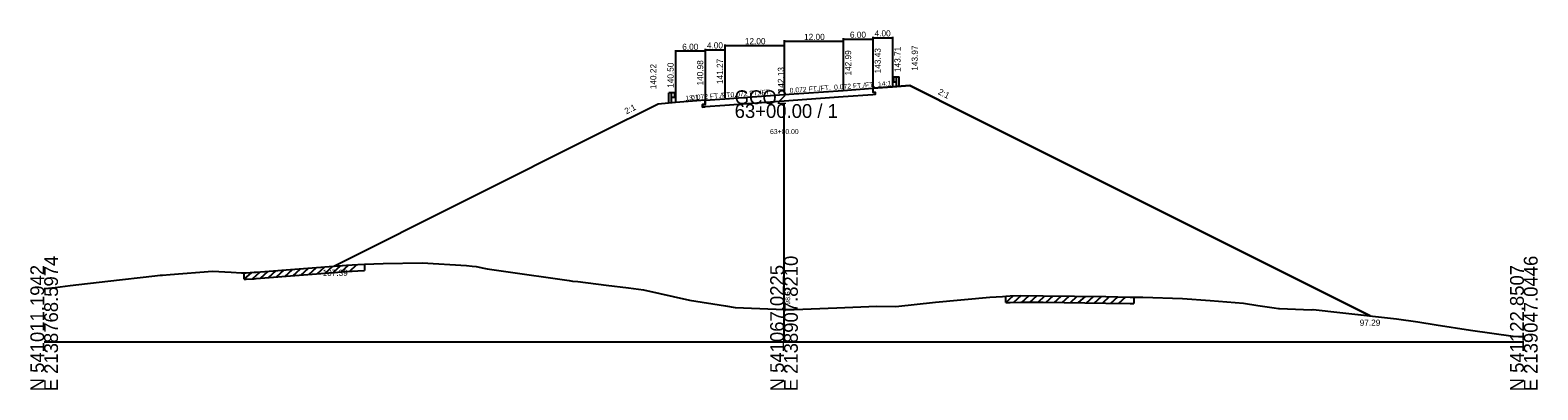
# Model space of a CAD drawing. Extents: x -14327 to 8886, y -10 to 39048.
# Drawn here: x 1997.2 to 2302.8, y 25990.3 to 26063.2 of the extents above; entities that cross this region are included whole.
import ezdxf

# ---------------------------------------------------------------- set-up
doc = ezdxf.new("R2010")
doc.units = 0
for name, color, linetype in [('Level 1', 7, 'Continuous'), ('Level 5', 7, 'Continuous'), ('Level 53', 7, 'Continuous'), ('Level 54', 7, 'Continuous'), ('Level 55', 7, 'Continuous'), ('Level 7', 7, 'Continuous'), ('RD_GPK_XS_Cell', 7, 'Continuous'), ('RD_XS_EwShp', 7, 'Continuous'), ('RD_XS_ExGround', 7, 'Continuous'), ('RD_XS_ExPaveRet', 7, 'Continuous'), ('RD_XS_Pave', 7, 'Continuous'), ('RD_XS_TX_Elev_EX', 7, 'Continuous'), ('RD_XS_TX_Elev_PR', 7, 'Continuous'), ('RD_XS_TX_Station', 7, 'Continuous')]:
    doc.layers.add(name, color=color, linetype=linetype)

msp = doc.modelspace()

# ---------------------------------------------------------------- linework, layer by layer
at = {"layer": 'Level 1'}
for p, q in [((2172.02, 26053.53), (2172.14, 26053.62)), ((2172.02, 26053.43), (2172.14, 26053.34)), ((2172.15, 26053.63), (2172.23, 26053.64)), ((2172.16, 26053.29), (2172.16, 26053.14)), ((2172.23, 26053.7), (2172.23, 26052.73)), ((2172.23, 26053.7), (2172.78, 26053.7)), ((2172.78, 26051.71), (2172.78, 26053.7)), ((2172.78, 26053.7), (2173.34, 26053.7)), ((2173.34, 26051.71), (2173.34, 26053.7)), ((2126.66, 26048.5), (2126.66, 26050.49)), ((2127.22, 26050.49), (2126.66, 26050.49)), ((2127.22, 26048.5), (2127.22, 26050.49)), ((2127.77, 26050.49), (2127.22, 26050.49)), ((2127.77, 26050.49), (2127.77, 26049.51)), ((2127.85, 26050.41), (2127.77, 26050.42)), ((2127.98, 26050.31), (2127.86, 26050.41)), ((2127.98, 26050.21), (2127.86, 26050.12)), ((2172.02, 26053), (2172.14, 26053.09)), ((2172.02, 26052.9), (2172.14, 26052.81)), ((2172.15, 26052.8), (2172.23, 26052.79)), ((2172.23, 26052.73), (2172.78, 26052.73)), ((2127.77, 26049.51), (2127.22, 26049.51)), ((2127.85, 26049.59), (2127.77, 26049.57)), ((2127.84, 26050.08), (2127.84, 26049.92)), ((2127.98, 26049.78), (2127.86, 26049.88)), ((2127.98, 26049.68), (2127.86, 26049.59))]:
    msp.add_line(p, q, dxfattribs=at)
for centre, radius, start, end in [((2172.07, 26053.48), 0.0651, 129.0336, 230.9663), ((2172.15, 26053.6), 0.026, 90, 129.0505), ((2172.09, 26053.29), 0.0651, 0, 45), ((2127.85, 26050.39), 0.026, 50.9495, 90), ((2127.93, 26050.26), 0.0651, 309.0337, 50.9664), ((2172.07, 26052.95), 0.0651, 129.0336, 230.9663), ((2172.09, 26053.14), 0.0651, 302.9895, 0), ((2172.15, 26052.83), 0.026, 230.9496, 270), ((2127.91, 26050.08), 0.0651, 135, 180), ((2127.91, 26049.92), 0.0651, 180, 237.0105), ((2127.85, 26049.61), 0.026, 270, 309.0504), ((2127.93, 26049.73), 0.0651, 309.0337, 50.9664)]:
    msp.add_arc(centre, radius, start, end, dxfattribs=at)
at = {"layer": 'Level 5'}
for p, q in [((2168, 26051.43), (2168, 26050.59)), ((2168, 26050.59), (2168.5, 26050.63)), ((2168.5, 26050.63), (2168.5, 26050.13)), ((2134, 26048.14), (2133.5, 26048.11)), ((2133.5, 26048.11), (2133.5, 26047.61)), ((2133.5, 26047.61), (2134, 26047.64)), ((2134, 26048.98), (2134, 26048.14)), ((2138, 26047.93), (2134, 26047.64)), ((2150, 26048.8), (2138, 26047.93)), ((2162, 26049.66), (2150, 26048.8)), ((2168, 26050.09), (2162, 26049.66)), ((2168.5, 26050.13), (2168, 26050.09))]:
    msp.add_line(p, q, dxfattribs=at)
at = {"layer": 'Level 54'}
for p, q in [((2134, 26059.42), (2134, 26049.18)), ((2138, 26060.28), (2138, 26049.47)), ((2138, 26060.08), (2150, 26060.08)), ((2138, 26059.42), (2138, 26049.47)), ((2150, 26061.14), (2150, 26050.33)), ((2150, 26060.94), (2162, 26060.94)), ((2150, 26060.28), (2150, 26050.33)), ((2162, 26061.58), (2162, 26051.19)), ((2162, 26061.38), (2168, 26061.38)), ((2162, 26061.14), (2162, 26051.19)), ((2168, 26061.86), (2168, 26051.63)), ((2168, 26061.66), (2172, 26061.66)), ((2168, 26061.58), (2168, 26051.63)), ((2172, 26061.86), (2172, 26051.91)), ((2128, 26059.13), (2128, 26048.7)), ((2134, 26058.93), (2128, 26058.93)), ((2134, 26059.22), (2138, 26059.22)), ((2134, 26059.13), (2134, 26049.18))]:
    msp.add_line(p, q, dxfattribs=at)
at = {"layer": 'Level 7'}
for p, q in [((2168, 26051.43), (2172, 26051.71)), ((2172, 26051.71), (2175.5, 26051.97)), ((2175.5, 26051.97), (2187.5, 26045.97)), ((2124.5, 26048.22), (2112.5, 26042.22)), ((2128, 26048.5), (2124.5, 26048.22)), ((2134, 26048.98), (2128, 26048.5)), ((2187.5, 26045.97), (2268.84, 26005.29)), ((2112.5, 26042.22), (2058.84, 26015.39))]:
    msp.add_line(p, q, dxfattribs=at)
at = {"layer": 'RD_GPK_XS_Cell'}
for p, q in [((2150, 26000), (2150, 26048.2)), ((2000, 26000), (2150, 26000)), ((2150, 26000), (2300, 26000))]:
    msp.add_line(p, q, dxfattribs=at)
at = {"layer": 'RD_XS_EwShp'}
msp.add_lwpolyline([(2257.28, 26006.59), (2262.66, 26006), (2268.84, 26005.29), (2187.5, 26045.97), (2175.5, 26051.97), (2172, 26051.71), (2168, 26051.43), (2168, 26050.59), (2168.5, 26050.63), (2168.5, 26050.13), (2168, 26050.09), (2162, 26049.66), (2150, 26048.8), (2138, 26047.93), (2134, 26047.64), (2133.5, 26047.61), (2133.5, 26048.11), (2134, 26048.14), (2134, 26048.98), (2128, 26048.5), (2124.5, 26048.22), (2112.5, 26042.22), (2058.84, 26015.39), (2061.3, 26015.58), (2063.6, 26015.72), (2064.96, 26015.8), (2068.7, 26015.89), (2076.63, 26016.07), (2085.6, 26015.47), (2086.77, 26015.39), (2087.59, 26015.29), (2089.13, 26014.96), (2089.84, 26014.81), (2093.16, 26014.36), (2106.42, 26012.44), (2107.1, 26012.32), (2108.23, 26012.25), (2113.94, 26011.52), (2118.45, 26010.94), (2121.48, 26010.6), (2130.84, 26008.45), (2138.15, 26007.3), (2140.08, 26007), (2148.4, 26006.62), (2150, 26006.57), (2151.02, 26006.55), (2152.03, 26006.61), (2160.68, 26006.89), (2168.83, 26007.25), (2172.64, 26007.21), (2180.74, 26008.09), (2191.74, 26009.05), (2194.3, 26009.22), (2194.95, 26009.3), (2195.84, 26009.33), (2198.03, 26009.39), (2202.55, 26009.34), (2215.23, 26009.2), (2220.15, 26009.11), (2220.91, 26009.09), (2222.72, 26009.07), (2230.77, 26008.83), (2236.41, 26008.38), (2243.17, 26007.86), (2246.07, 26007.4), (2249.37, 26006.91), (2250.29, 26006.77), (2250.47, 26006.8), (2256.93, 26006.53)], close=True, dxfattribs=at)
at = {"layer": 'RD_XS_ExGround'}
for p, q in [((2022.42, 26013.4), (2023.5, 26013.52)), ((2023.5, 26013.52), (2024.01, 26013.56)), ((2024.01, 26013.56), (2025.57, 26013.68)), ((2025.57, 26013.68), (2034.13, 26014.35)), ((2034.13, 26014.35), (2037.9, 26014.15)), ((2037.9, 26014.15), (2040.03, 26014.03)), ((2040.03, 26014.03), (2040.57, 26014.01)), ((2040.57, 26014.01), (2040.96, 26014.03)), ((2040.96, 26014.03), (2042.6, 26014.12)), ((2042.6, 26014.12), (2042.96, 26014.15)), ((2042.96, 26014.15), (2061.3, 26015.58)), ((2061.3, 26015.58), (2063.6, 26015.72)), ((2063.6, 26015.72), (2064.96, 26015.8)), ((2064.96, 26015.8), (2068.7, 26015.89)), ((2068.7, 26015.89), (2076.63, 26016.07)), ((2076.63, 26016.07), (2085.6, 26015.47)), ((2085.6, 26015.47), (2086.77, 26015.39)), ((2086.77, 26015.39), (2087.59, 26015.29)), ((2087.59, 26015.29), (2089.13, 26014.96)), ((2089.13, 26014.96), (2089.84, 26014.81)), ((2089.84, 26014.81), (2093.16, 26014.36)), ((2093.16, 26014.36), (2106.42, 26012.44)), ((2000, 26010.86), (2000.91, 26010.93)), ((2000.91, 26010.93), (2002.25, 26011.07)), ((2002.25, 26011.07), (2005.25, 26011.46)), ((2005.25, 26011.46), (2012.88, 26012.34)), ((2012.88, 26012.34), (2022.42, 26013.4)), ((2106.42, 26012.44), (2107.1, 26012.32)), ((2107.1, 26012.32), (2108.23, 26012.25)), ((2108.23, 26012.25), (2113.94, 26011.52)), ((2113.94, 26011.52), (2118.45, 26010.94)), ((2118.45, 26010.94), (2121.48, 26010.6)), ((2121.48, 26010.6), (2130.84, 26008.45)), ((2130.84, 26008.45), (2138.15, 26007.3)), ((2172.64, 26007.21), (2180.74, 26008.09)), ((2180.74, 26008.09), (2191.74, 26009.05)), ((2191.74, 26009.05), (2194.3, 26009.22)), ((2194.3, 26009.22), (2194.95, 26009.3)), ((2194.95, 26009.3), (2195.84, 26009.33)), ((2195.84, 26009.33), (2198.03, 26009.39)), ((2198.03, 26009.39), (2202.55, 26009.34)), ((2202.55, 26009.34), (2215.23, 26009.2)), ((2215.23, 26009.2), (2220.15, 26009.11)), ((2220.15, 26009.11), (2220.91, 26009.09)), ((2220.91, 26009.09), (2222.72, 26009.07)), ((2222.72, 26009.07), (2230.77, 26008.83)), ((2230.77, 26008.83), (2236.41, 26008.38)), ((2236.41, 26008.38), (2243.17, 26007.86)), ((2243.17, 26007.86), (2246.07, 26007.4)), ((2246.07, 26007.4), (2249.37, 26006.91)), ((2138.15, 26007.3), (2140.08, 26007)), ((2140.08, 26007), (2148.4, 26006.62)), ((2148.4, 26006.62), (2150, 26006.57)), ((2150, 26006.57), (2151.02, 26006.55)), ((2151.02, 26006.55), (2152.03, 26006.61)), ((2152.03, 26006.61), (2160.68, 26006.89)), ((2160.68, 26006.89), (2168.83, 26007.25)), ((2168.83, 26007.25), (2172.64, 26007.21)), ((2249.37, 26006.91), (2250.29, 26006.77)), ((2250.29, 26006.77), (2250.47, 26006.8)), ((2250.47, 26006.8), (2256.93, 26006.53)), ((2256.93, 26006.53), (2257.28, 26006.59)), ((2257.28, 26006.59), (2262.66, 26006)), ((2262.66, 26006), (2274.19, 26004.68)), ((2274.19, 26004.68), (2278.53, 26004.07)), ((2278.53, 26004.07), (2282.21, 26003.49)), ((2282.21, 26003.49), (2289.16, 26002.38)), ((2289.16, 26002.38), (2297.86, 26001.21)), ((2297.86, 26001.21), (2300, 26001.03))]:
    msp.add_line(p, q, dxfattribs=at)
at = {"layer": 'RD_XS_ExPaveRet'}
for p, q in [((2040.57, 26012.71), (2042.08, 26014.09)), ((2040.57, 26012.71), (2040.57, 26014.01)), ((2042.21, 26012.8), (2043.76, 26014.21)), ((2042.96, 26012.85), (2061.3, 26014.28)), ((2043.85, 26012.92), (2045.4, 26014.34)), ((2045.49, 26013.05), (2047.04, 26014.47)), ((2047.13, 26013.18), (2048.68, 26014.6)), ((2048.77, 26013.3), (2050.32, 26014.72)), ((2050.41, 26013.43), (2051.96, 26014.85)), ((2052.05, 26013.56), (2053.6, 26014.98)), ((2053.69, 26013.69), (2055.24, 26015.11)), ((2055.33, 26013.81), (2056.88, 26015.23)), ((2056.97, 26013.94), (2058.52, 26015.36)), ((2058.61, 26014.07), (2060.16, 26015.49)), ((2060.24, 26014.2), (2061.79, 26015.61)), ((2061.3, 26014.28), (2063.6, 26014.42)), ((2061.88, 26014.31), (2063.4, 26015.71)), ((2063.6, 26014.42), (2064.96, 26014.5)), ((2064.96, 26015.8), (2064.96, 26014.5)), ((2040.57, 26012.71), (2040.96, 26012.73)), ((2040.96, 26012.73), (2042.6, 26012.82)), ((2042.6, 26012.82), (2042.96, 26012.85)), ((2194.95, 26008), (2196.43, 26009.34)), ((2194.95, 26008), (2194.95, 26009.3)), ((2194.95, 26008), (2195.84, 26008.03)), ((2195.84, 26008.03), (2198.03, 26008.09)), ((2196.59, 26008.05), (2198.06, 26009.39)), ((2198.03, 26008.09), (2202.55, 26008.04)), ((2198.23, 26008.09), (2199.64, 26009.37)), ((2199.87, 26008.07), (2201.28, 26009.36)), ((2201.51, 26008.06), (2202.91, 26009.34)), ((2202.55, 26008.04), (2215.23, 26007.9)), ((2203.15, 26008.04), (2204.55, 26009.32)), ((2204.79, 26008.02), (2206.19, 26009.3)), ((2206.43, 26008), (2207.83, 26009.29)), ((2208.07, 26007.98), (2209.47, 26009.27)), ((2209.71, 26007.97), (2211.11, 26009.25)), ((2211.35, 26007.95), (2212.75, 26009.23)), ((2212.98, 26007.93), (2214.39, 26009.21)), ((2214.62, 26007.91), (2216.02, 26009.19)), ((2215.23, 26007.9), (2220.15, 26007.81)), ((2216.26, 26007.89), (2217.65, 26009.16)), ((2217.9, 26007.85), (2219.29, 26009.13)), ((2220.15, 26007.81), (2220.91, 26007.79)), ((2220.91, 26009.09), (2220.91, 26007.79))]:
    msp.add_line(p, q, dxfattribs=at)
at = {"layer": 'RD_XS_Pave'}
for p, q in [((2150, 26050.13), (2162, 26050.99)), ((2162, 26050.99), (2168, 26051.43)), ((2134, 26048.98), (2138, 26049.27)), ((2138, 26049.27), (2150, 26050.13))]:
    msp.add_line(p, q, dxfattribs=at)

# ---------------------------------------------------------------- texts
at = {"layer": 'Level 53'}
for s, rotation, p in [('143.43', 90, (2169.62, 26054.43)), ('143.71', 90, (2173.62, 26054.71)), ('143.97', 90, (2177.12, 26054.97)), ('140.50', 90, (2127.62, 26051.5)), ('140.98', 90, (2133.62, 26051.98)), ('141.27', 90, (2137.62, 26052.27)), ('142.99', 90, (2163.62, 26053.99)), ('140.22', 90, (2124.12, 26051.22)), ('2:1', 333.4349, (2181.11, 26050.28)), ('2:1', 26.5651, (2118.05, 26046.11))]:
    msp.add_text(s, height=1.25, rotation=rotation, dxfattribs=at).set_placement(p)
for s, p in [('107.39', (2056.44, 26013.39)), ('97.29', (2266.72, 26003.29))]:
    msp.add_text(s, height=1.25, dxfattribs=at).set_placement(p)
at = {"layer": 'Level 54'}
for s, p in [('12.00', (2154.07, 26061.19)), ('6.00', (2163.37, 26061.63)), ('4.00', (2168.37, 26061.91)), ('6.00', (2129.37, 26059.18)), ('4.00', (2134.37, 26059.47)), ('12.00', (2142.07, 26060.33))]:
    msp.add_text(s, height=1.25, dxfattribs=at).set_placement(p)
at = {"layer": 'Level 55'}
for s, rotation, p in [('0.072 FT./FT.', 4.1182, (2131.18, 26049.03)), ('0.072 FT./FT.', 4.1182, (2139.18, 26049.6)), ('0.072 FT./FT.', 4.1182, (2151.18, 26050.47)), ('0.072 FT./FT.', 4.1182, (2160.18, 26051.11)), ('14:1', 4.1182, (2169.08, 26051.75)), ('13:1', 4.5739, (2130.03, 26048.91))]:
    msp.add_text(s, height=1, rotation=rotation, dxfattribs=at).set_placement(p)
at = {"layer": 'RD_GPK_XS_Cell'}
for s, p in [('GCO2', (2140, 26048.2)), ('63+00.00 / 1', (2140, 26045.4))]:
    msp.add_text(s, height=2.8, dxfattribs=at).set_placement(p)
for s, p in [('E 2138768.5974', (2002.8, 25990)), ('E 2138907.8210', (2152.8, 25990)), ('E 2139047.0446', (2302.8, 25990)), ('N 541011.1942', (2000, 25990)), ('N 541067.0225', (2150, 25990)), ('N 541122.8507', (2300, 25990))]:
    msp.add_text(s, height=2.8, rotation=90, dxfattribs=at).set_placement(p)
at = {"layer": 'RD_XS_TX_Elev_EX'}
msp.add_text('98.57', height=1, rotation=90, dxfattribs=at).set_placement((2151.25, 26007.57))
at = {"layer": 'RD_XS_TX_Elev_PR'}
msp.add_text(' 142.13', height=1.25, rotation=90, dxfattribs=at).set_placement((2150, 26050.13))
at = {"layer": 'RD_XS_TX_Station'}
msp.add_text('63+00.00', height=1, dxfattribs=at).set_placement((2147.17, 26042.13))

doc.saveas('drawing.dxf')
